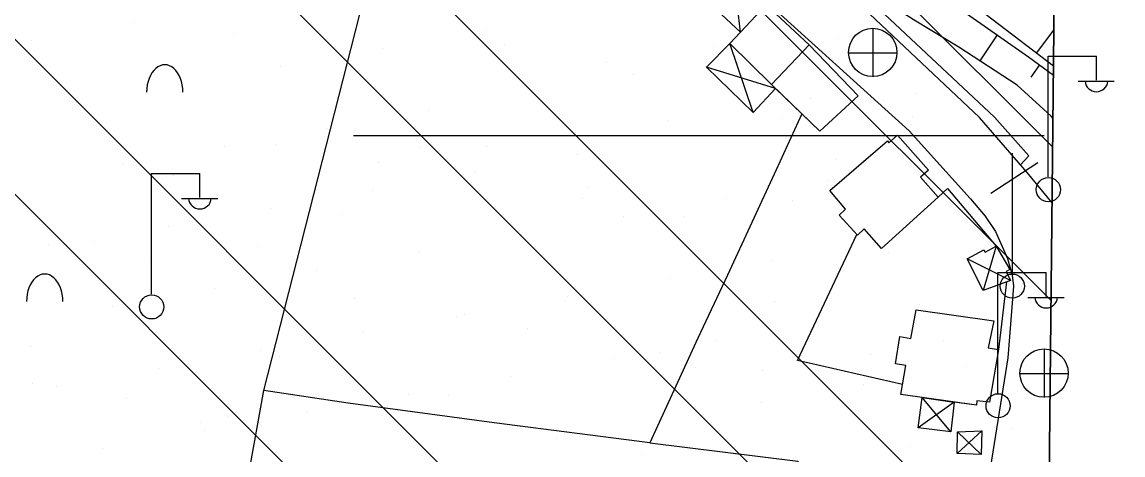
# Model space of a CAD drawing. Extents: x 417995 to 421451, y 4454518 to 4458015.
# Drawn here: x 421134.4 to 421293.9, y 4456610.6 to 4456673.3 of the extents above; entities that cross this region are included whole.
import ezdxf

# ---------------------------------------------------------------- set-up
doc = ezdxf.new("R2010")
doc.units = 0
for name, color, linetype in [('B_Mesken', 7, 'Continuous'), ('B_Sundurma', 7, 'Continuous'), ('Default', 7, 'Continuous'), ('PAFTALAMA', 7, 'Continuous'), ('PL_AYA_BOLGE_PARKI', 7, 'Continuous'), ('S_Elektrik_Diregi', 7, 'Continuous'), ('S_Meyvalik', 7, 'Continuous'), ('S_Rogar_Kapagi', 7, 'Continuous'), ('S_Telefon_Diregi', 7, 'Continuous'), ('Sev_Sevalti', 7, 'Continuous'), ('Sev_Sevustu', 7, 'Continuous'), ('Sev_Tarama', 7, 'Continuous'), ('Sinir_Duvar_tek_tarafa_ait', 7, 'Continuous'), ('Sinir_Tel_bir_taraf', 7, 'Continuous'), ('SN_TR_SIVILASMA', 7, 'Continuous'), ('SN_TR_TASKIN', 7, 'Continuous'), ('TR_PARKALANI', 7, 'Continuous'), ('Y_Lejant', 7, 'Continuous'), ('Yol_Kaldirim_kenari_bordurtasi', 7, 'Continuous'), ('Yol_Sose', 7, 'Continuous')]:
    doc.layers.add(name, color=color, linetype=linetype)

# ---------------------------------------------------------------- blocks, each defined once
blk = doc.blocks.new('POINT_DISPLAY')
at = {"layer": 'Default'}
blk.add_line((0, 0), (0, 0), dxfattribs=at)

msp = doc.modelspace()

# ---------------------------------------------------------------- linework, layer by layer
at = {"layer": 'B_Mesken'}
for points in [[(421242.97, 4456664.27), (421236.94, 4456670.21), (421242.18, 4456675.84), (421248.4, 4456670.01)], [(421248.4, 4456670.01), (421242.97, 4456664.27), (421236.94, 4456670.21), (421238.46, 4456671.85), (421242.18, 4456675.84)], [(421242.97, 4456664.27), (421248.4, 4456670.01), (421255.49, 4456662.62), (421249.95, 4456657.51)], [(421243.54, 4456663.72), (421242.97, 4456664.27), (421248.4, 4456670.01), (421255.49, 4456662.62), (421249.95, 4456657.51)], [(421259.75, 4456656.13), (421259.96, 4456655.82), (421261.19, 4456656.93), (421265.69, 4456651.86), (421264.55, 4456650.85), (421267.07, 4456647.98), (421258.87, 4456640.52), (421256.4, 4456643.37), (421255.42, 4456642.48), (421252.78, 4456645.34), (421253.65, 4456646.22), (421251.39, 4456648.92)], [(421259.75, 4456656.13), (421259.96, 4456655.82), (421261.19, 4456656.93), (421265.69, 4456651.86), (421264.55, 4456650.85), (421267.07, 4456647.98), (421258.87, 4456640.52), (421256.4, 4456643.37), (421255.42, 4456642.48), (421252.78, 4456645.34), (421253.65, 4456646.22), (421251.39, 4456648.92)], [(421275.13, 4456630.05), (421274.35, 4456626.13), (421275.84, 4456625.9), (421274.54, 4456618.27), (421272.67, 4456618.46), (421272.62, 4456617.85), (421261.67, 4456619.36), (421262.39, 4456623.59), (421260.92, 4456623.83), (421261.56, 4456627.8), (421263.11, 4456627.49), (421263.89, 4456631.64)], [(421275.13, 4456630.05), (421274.35, 4456626.13), (421275.84, 4456625.9), (421274.54, 4456618.27), (421272.67, 4456618.46), (421272.62, 4456617.85), (421269.41, 4456618.29), (421264.79, 4456618.93), (421261.67, 4456619.36), (421262.39, 4456623.59), (421260.92, 4456623.83), (421261.56, 4456627.8), (421263.11, 4456627.49), (421263.89, 4456631.64)]]:
    msp.add_lwpolyline(points, close=True, dxfattribs=at)
at = {"layer": 'B_Sundurma'}
for p, q in [((421238.46, 4456671.85), (421237.54, 4456680.26)), ((421240.28, 4456660.21), (421236.94, 4456670.21)), ((421243.54, 4456663.71), (421233.53, 4456666.8)), ((421275.51, 4456640.88), (421273.59, 4456634.45)), ((421277.58, 4456635.9), (421271.28, 4456639.03)), ((421269.41, 4456618.29), (421264.19, 4456614.57)), ((421268.91, 4456613.99), (421264.79, 4456618.93)), ((421273.41, 4456614.11), (421269.84, 4456610.85)), ((421273.3, 4456610.67), (421269.91, 4456613.99))]:
    msp.add_line(p, q, dxfattribs=at)
for points in [[(421238.46, 4456671.85), (421233.66, 4456676.34), (421237.54, 4456680.26), (421242.18, 4456675.84)], [(421238.46, 4456671.85), (421233.66, 4456676.34), (421237.54, 4456680.26), (421242.18, 4456675.84)], [(421243.54, 4456663.71), (421240.28, 4456660.21), (421233.53, 4456666.8), (421236.94, 4456670.21), (421242.97, 4456664.27)], [(421243.54, 4456663.72), (421240.28, 4456660.21), (421233.53, 4456666.8), (421236.94, 4456670.21), (421242.97, 4456664.27)], [(421273.72, 4456640.34), (421273.91, 4456640.01), (421275.51, 4456640.88), (421277.45, 4456637.51), (421276.92, 4456637.19), (421277.58, 4456635.9), (421273.59, 4456634.45), (421271.28, 4456639.03)], [(421273.72, 4456640.34), (421273.91, 4456640.01), (421275.51, 4456640.88), (421277.45, 4456637.51), (421276.92, 4456637.19), (421277.58, 4456635.9), (421273.59, 4456634.45), (421271.28, 4456639.03)], [(421269.41, 4456618.29), (421268.91, 4456613.99), (421264.19, 4456614.57), (421264.79, 4456618.93)], [(421269.41, 4456618.29), (421268.91, 4456613.99), (421264.19, 4456614.57), (421264.79, 4456618.93)], [(421273.41, 4456614.11), (421273.3, 4456610.67), (421269.84, 4456610.85), (421269.91, 4456613.99)], [(421273.41, 4456614.11), (421273.3, 4456610.67), (421269.84, 4456610.85), (421269.91, 4456613.99)]]:
    msp.add_lwpolyline(points, close=True, dxfattribs=at)
at = {"layer": 'PAFTALAMA'}
msp.add_line((421266.41, 4454999.4), (421295.36, 4457775.52), dxfattribs=at)
at = {"layer": 'PL_AYA_BOLGE_PARKI'}
msp.add_line((421271.52, 4455489.32), (421283.96, 4456682.26), dxfattribs=at)
at = {"layer": 'S_Elektrik_Diregi'}
for p, q in [((421283.01, 4456650.89), (421283.01, 4456668.39)), ((421283.01, 4456668.39), (421290.01, 4456668.39)), ((421290.01, 4456664.89), (421290.01, 4456668.39)), ((421287.35, 4456664.75), (421292.6, 4456664.75)), ((421153.18, 4456633.91), (421153.18, 4456651.41)), ((421153.18, 4456651.41), (421160.18, 4456651.41)), ((421160.18, 4456647.91), (421160.18, 4456651.41)), ((421157.52, 4456647.77), (421162.77, 4456647.77)), ((421275.73, 4456619.57), (421275.73, 4456637.07)), ((421275.73, 4456637.07), (421282.73, 4456637.07)), ((421282.73, 4456633.57), (421282.73, 4456637.07)), ((421280.07, 4456633.43), (421285.32, 4456633.43))]:
    msp.add_line(p, q, dxfattribs=at)
for centre in [(421283.05, 4456649.05), (421153.21, 4456632.07), (421275.77, 4456617.74)]:
    msp.add_circle(centre, 1.75, dxfattribs=at)
for centre in [(421290.01, 4456664.9), (421160.18, 4456647.92), (421282.73, 4456633.58)]:
    msp.add_arc(centre, 1.66, 184.8384, 355.1464, dxfattribs=at)
at = {"layer": 'S_Meyvalik'}
for centre in [(421155.1, 4456663.18), (421137.71, 4456632.87)]:
    msp.add_ellipse(centre, major_axis=(0, 3.96), ratio=0.663658, start_param=4.712389, end_param=7.853982, dxfattribs=at)
at = {"layer": 'S_Rogar_Kapagi'}
for p, q in [((421257.67, 4456665.41), (421257.67, 4456672.41)), ((421254.1, 4456668.87), (421261.1, 4456668.87)), ((421282.47, 4456618.96), (421282.47, 4456625.96)), ((421278.9, 4456622.42), (421285.9, 4456622.42))]:
    msp.add_line(p, q, dxfattribs=at)
for centre in [(421257.62, 4456668.93), (421282.42, 4456622.48)]:
    msp.add_circle(centre, 3.5, dxfattribs=at)
at = {"layer": 'S_Telefon_Diregi'}
for p, q in [((421277.86, 4456636.83), (421277.86, 4456654.33)), ((421274.74, 4456648.56), (421281.5, 4456653))]:
    msp.add_line(p, q, dxfattribs=at)
msp.add_circle((421277.82, 4456635.08), 1.75, dxfattribs=at)
at = {"layer": 'Sev_Sevalti'}
msp.add_lwpolyline([(421283.72, 4456659.41), (421283.47, 4456659.69), (421278.54, 4456664.2), (421270.07, 4456669.7), (421263.85, 4456673.46), (421256.17, 4456678.34), (421252.04, 4456682.21), (421244.86, 4456689.13), (421240.66, 4456692.87), (421231.58, 4456701.15), (421225.68, 4456707.02), (421220.35, 4456712.28), (421212.33, 4456720.38)], dxfattribs=at)
at = {"layer": 'Sev_Sevustu'}
for points in [[(421283.8, 4456666.93), (421274.06, 4456674.35), (421264.43, 4456681.85), (421256.83, 4456688.79), (421244.81, 4456698.34), (421237.3, 4456705.03), (421231.54, 4456708.49), (421230.73, 4456709.12), (421226.67, 4456713.62), (421222.69, 4456716.73), (421213.71, 4456723.75), (421204.19, 4456733.59), (421197.86, 4456743.49), (421189.82, 4456754.41), (421182.71, 4456764.54), (421175.98, 4456775.03), (421169.15, 4456785.56)], [(421212.33, 4456720.38), (421221.75, 4456713.72), (421226.17, 4456710.35), (421227.74, 4456709.06), (421229.78, 4456707.04), (421233.58, 4456703.51), (421239.22, 4456698.37), (421246.16, 4456692.67), (421252.89, 4456686.6), (421257.88, 4456682.15), (421260.8, 4456680.48), (421264.42, 4456678.66), (421270.72, 4456674.91), (421280.18, 4456668.31), (421283.79, 4456665.65)]]:
    msp.add_lwpolyline(points, dxfattribs=at)
at = {"layer": 'Sev_Tarama'}
for p, q in [((421275.62, 4456671.49), (421273.12, 4456667.72)), ((421281.31, 4456668.83), (421283.85, 4456672.13)), ((421281.78, 4456667.13), (421280.51, 4456665.34))]:
    msp.add_line(p, q, dxfattribs=at)
at = {"layer": 'Sinir_Duvar_tek_tarafa_ait'}
for points in [[(421247.35, 4456660.03), (421243.64, 4456651.91), (421236.61, 4456636.67), (421232.3, 4456627.56)], [(421232.3, 4456627.56), (421225.35, 4456612.39), (421202.79, 4456615.3), (421181.65, 4456618.12), (421169.45, 4456619.98)]]:
    msp.add_lwpolyline(points, dxfattribs=at)
at = {"layer": 'Sinir_Tel_bir_taraf'}
for points in [[(421169.45, 4456619.98), (421186.92, 4456688.51), (421198.19, 4456714.61), (421209.68, 4456704.53), (421220.87, 4456694.83)], [(421267.07, 4456647.98), (421268.45, 4456649.2), (421275.51, 4456640.88)], [(421261.92, 4456620.83), (421246.72, 4456624.31), (421255.33, 4456642.57)], [(421277.01, 4456635.7), (421275.84, 4456625.9)], [(421201.55, 4456578.06), (421182.63, 4456581.43), (421175.79, 4456582.69), (421163.01, 4456584.35), (421169.45, 4456619.98)], [(421225.35, 4456612.4), (421246.77, 4456609.72), (421242.54, 4456573.33), (421201.55, 4456578.06)]]:
    msp.add_lwpolyline(points, dxfattribs=at)
at = {"layer": 'SN_TR_SIVILASMA'}
for p, q in [((421283.68, 4456655.22), (420178.33, 4457760.57)), ((421283.45, 4456633), (420168.35, 4457748.09)), ((421282.98, 4456588.57), (420148.4, 4457723.15)), ((421282.75, 4456566.35), (420138.42, 4457710.68)), ((421282.29, 4456521.91), (420118.46, 4457685.73)), ((421282.05, 4456499.69), (420108.49, 4457673.26))]:
    msp.add_line(p, q, dxfattribs=at)
at = {"layer": 'SN_TR_TASKIN'}
msp.add_line((421182.43, 4456656.9), (421282.43, 4456656.9), dxfattribs=at)
at = {"layer": 'Y_Lejant'}
msp.add_lwpolyline([(419168.18, 4457798.01), (421295.36, 4457775.52), (421266.41, 4454999.4), (419138.44, 4455021.89)], close=True, dxfattribs=at)
at = {"layer": 'Yol_Kaldirim_kenari_bordurtasi'}
msp.add_lwpolyline([(421214.08, 4456715.93), (421226.49, 4456705.08), (421246.94, 4456686.24), (421257.03, 4456676.66), (421275.27, 4456659.55), (421280.22, 4456653.93), (421279.02, 4456652.66)], dxfattribs=at)
at = {"layer": 'Yol_Sose'}
for points in [[(421193.78, 4456722.28), (421200.38, 4456715.33), (421213.07, 4456703.58), (421221.49, 4456695.5), (421241.24, 4456677.21), (421262.9, 4456657.56), (421271.78, 4456647.74), (421273.91, 4456645.21), (421275.39, 4456642.98), (421277.15, 4456639.1), (421277.79, 4456636.65), (421278.02, 4456635.06), (421277.16, 4456624.68), (421274.5, 4456607.74), (421269.84, 4456579.98), (421265.16, 4456549.49), (421261.72, 4456530.4), (421259.63, 4456516.82)], [(421283.59, 4456647.15), (421280, 4456651.53), (421273.1, 4456659.48), (421255.53, 4456676.08), (421234.55, 4456695.26), (421213.27, 4456714.8)]]:
    msp.add_lwpolyline(points, dxfattribs=at)

# ---------------------------------------------------------------- block references
at = {"layer": 'TR_PARKALANI', "xscale": 0.1, "yscale": 0.10000000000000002}
for p in [(421150.5, 4456673.3), (421165.22, 4456671.65), (421201.48, 4456672.13), (421252.45, 4456670.97), (421135.73, 4456670.69), (421186.7, 4456669.53), (421204.23, 4456670.09), (421234.65, 4456669.8), (421237.68, 4456668.36), (421171.93, 4456666.92), (421219.01, 4456667.48), (421222.91, 4456665.76), (421273.89, 4456664.59), (421157.16, 4456664.32), (421157.31, 4456663.13), (421208.14, 4456663.15), (421263.84, 4456663.02), (421142.39, 4456661.71), (421248.55, 4456662.27), (421259.11, 4456661.99), (421278.96, 4456661.99), (421141.67, 4456660.81), (421193.36, 4456660.55), (421263.32, 4456659.67), (421228, 4456659.06), (421244.34, 4456659.38), (421178.59, 4456657.94), (421229.57, 4456656.78), (421163.82, 4456655.34), (421171.22, 4456655.6), (421192.16, 4456655.1), (421201.63, 4456655.31), (421280.55, 4456655.61), (421214.8, 4456654.17), (421252.35, 4456653.38), (421149.05, 4456652.73), (421185.99, 4456653), (421265.77, 4456653.01), (421156.33, 4456651.14), (421200.02, 4456651.57), (421251, 4456650.4), (421185.25, 4456648.96), (421216.51, 4456649.42), (421215.53, 4456647.79), (421236.23, 4456647.8), (421245.95, 4456647.5), (421170.48, 4456646.36), (421180.67, 4456645.46), (421155.71, 4456643.75), (421221.46, 4456645.19), (421230.31, 4456645.18), (421272.43, 4456644.03), (421206.69, 4456642.59), (421138.2, 4456641.11), (421140.94, 4456641.15), (421144.84, 4456641.49), (421168.61, 4456640.83), (421257.66, 4456641.42), (421191.91, 4456639.98), (421259.85, 4456639.97), (421152.97, 4456638.51), (421177.14, 4456637.38), (421242.89, 4456638.82), (421274.62, 4456637.37), (421228.12, 4456636.21), (421279.29, 4456636.83), (421162.37, 4456634.77), (421279.09, 4456635.05), (421182.52, 4456633.3), (421212.93, 4456633.01), (421213.35, 4456633.61), (421243.45, 4456632.87), (421147.6, 4456632.17), (421198.57, 4456631), (421264.32, 4456632.44), (421197.29, 4456630.69), (421249.55, 4456629.84), (421183.8, 4456628.4), (421207.62, 4456628.9), (421135.6, 4456626.34), (421234.78, 4456627.23), (421267.8, 4456627.19), (421169.03, 4456625.79), (421171.78, 4456624.94), (421220.01, 4456624.63), (421226.83, 4456625.49), (421257.25, 4456625.2), (421154.26, 4456623.19), (421231.96, 4456623.22), (421270.98, 4456623.46), (421205.23, 4456622.02), (421241.6, 4456622.88), (421135.94, 4456620.98), (421139.49, 4456620.58), (421256.21, 4456620.86), (421149.5, 4456618.81), (421179.91, 4456618.53), (421190.46, 4456619.42), (421196.13, 4456619.26), (421241.44, 4456618.25), (421175.69, 4456616.81), (421271.15, 4456617.67), (421160.29, 4456615.3), (421164.27, 4456616.21), (421226.67, 4456615.65), (421160.92, 4456614.21), (421277.64, 4456614.48), (421211.89, 4456613.04), (421262.87, 4456611.88), (421146.15, 4456611.6), (421193.82, 4456611), (421224.23, 4456610.71)]:
    msp.add_blockref('POINT_DISPLAY', p, dxfattribs=at)

doc.saveas('drawing.dxf')
